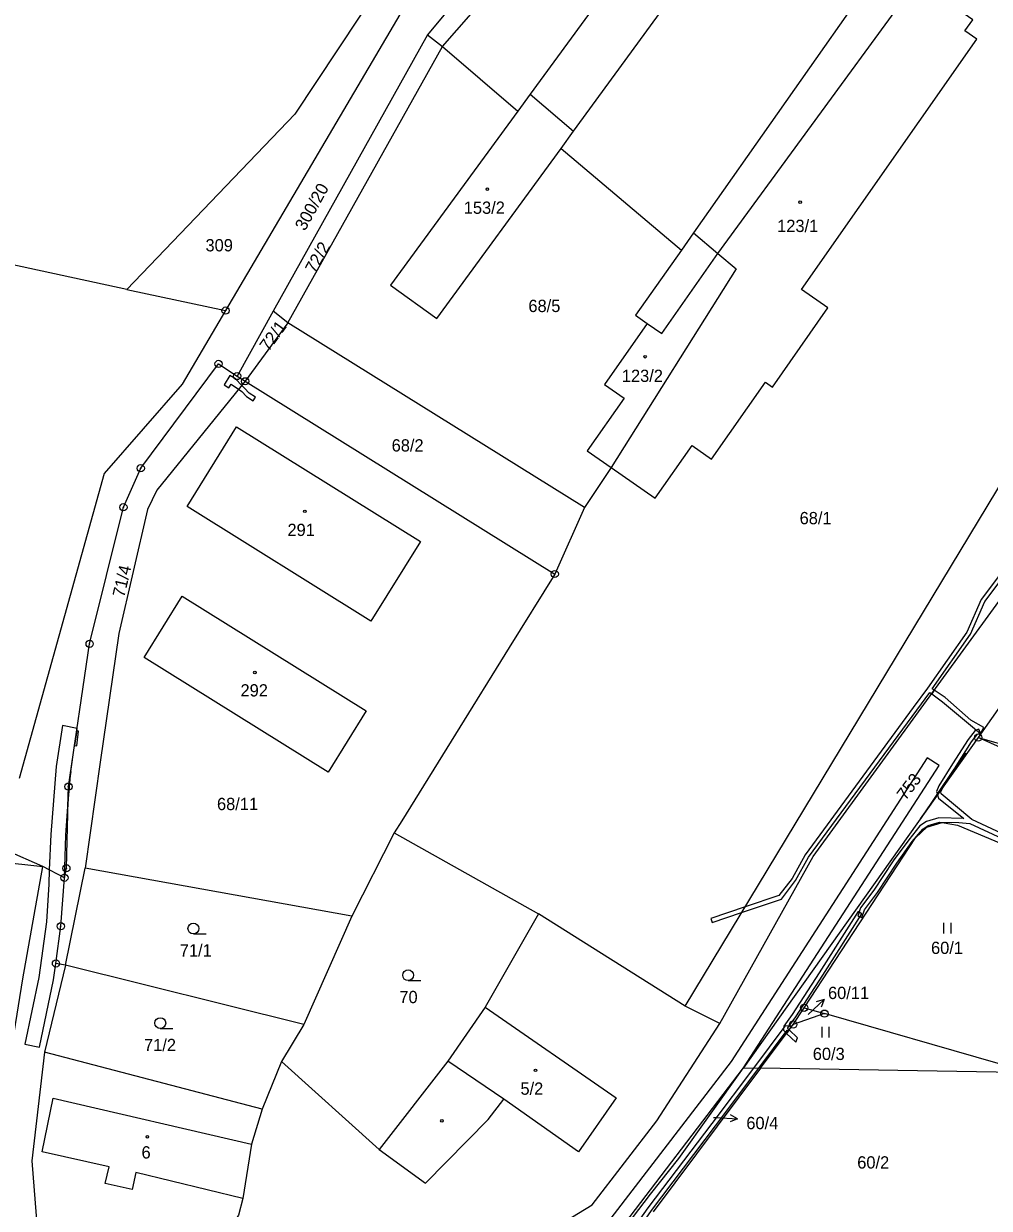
# Model space of a CAD drawing. Extents: x -680203 to -673936, y -1102717 to -1093650.
# Drawn here: x -677252 to -677118.3, y -1098245.7 to -1098081.7 of the extents above; entities that cross this region are included whole.
import ezdxf

# ---------------------------------------------------------------- set-up
doc = ezdxf.new("R2010")
doc.units = 0
for name, color, linetype in [('_Ideová část', 7, 'Continuous'), ('SOxx02xx_Koleje_param další_Popis10', 7, 'Continuous'), ('SOxx02xx_Staničení_Popis10', 7, 'Continuous'), ('SOxxxxxx_Koleje_hlavní_body_Popis10', 7, 'Continuous'), ('SOxxxxxx_Koleje_LN_parametry_Popis10', 7, 'Continuous'), ('SOxxxxxx_Koleje_param další_Popis10', 7, 'Continuous'), ('SOxxxxxx_Osa_bod_P', 7, 'Continuous'), ('SOxxxxxx_Staničení_Popis10', 7, 'Continuous'), ('x_prac', 7, 'Continuous')]:
    doc.layers.add(name, color=color, linetype=linetype)

msp = doc.modelspace()

# ---------------------------------------------------------------- linework, layer by layer
at = {"layer": '_Ideová část'}
msp.add_circle((-676417.7, -1099401.52), 1287.12, dxfattribs=at)
at = {"layer": 'SOxx02xx_Koleje_param další_Popis10'}
for centre, radius in [((-677224.03, -1098121.41), 0.5), ((-677224.03, -1098121.41), 0.0303), ((-677225, -1098128.79), 0.5), ((-677225, -1098128.79), 0.0303), ((-677222.44, -1098130.47), 0.5), ((-677222.44, -1098130.47), 0.0303), ((-677221.32, -1098131.2), 0.5), ((-677221.32, -1098131.2), 0.0303), ((-677235.78, -1098143.24), 0.5), ((-677235.78, -1098143.24), 0.0303), ((-677238.18, -1098148.64), 0.5), ((-677238.18, -1098148.64), 0.0303), ((-677178.44, -1098157.88), 0.5), ((-677178.44, -1098157.88), 0.0303), ((-677242.86, -1098167.55), 0.5), ((-677242.86, -1098167.55), 0.0303), ((-677119.8, -1098180.53), 0.5), ((-677119.8, -1098180.53), 0.0303), ((-677245.79, -1098187.32), 0.5), ((-677245.79, -1098187.32), 0.0303), ((-677246.08, -1098198.63), 0.5), ((-677246.35, -1098199.94), 0.5), ((-677246.35, -1098199.94), 0.0303), ((-677246.08, -1098198.63), 0.0303), ((-677246.85, -1098206.65), 0.5), ((-677246.85, -1098206.65), 0.0303), ((-677247.52, -1098211.8), 0.5), ((-677247.52, -1098211.8), 0.0303), ((-677143.9, -1098217.94), 0.5), ((-677143.9, -1098217.94), 0.0303), ((-677141.08, -1098218.75), 0.5), ((-677141.08, -1098218.75), 0.0303), ((-677145.42, -1098220.25), 0.5), ((-677145.42, -1098220.25), 0.0303)]:
    msp.add_circle(centre, radius, dxfattribs=at)
at = {"layer": 'SOxx02xx_Staničení_Popis10'}
for p, q in [((-677143.34, -1098218.85), (-677141.15, -1098216.8)), ((-677141.15, -1098216.8), (-677142.22, -1098217.12)), ((-677141.15, -1098216.8), (-677141.54, -1098217.85)), ((-677153.14, -1098233.3), (-677154.12, -1098232.75)), ((-677156.47, -1098233.13), (-677156.14, -1098233.14)), ((-677156.14, -1098233.14), (-677153.14, -1098233.3)), ((-677153.14, -1098233.3), (-677154.17, -1098233.75))]:
    msp.add_line(p, q, dxfattribs=at)
at = {"layer": 'SOxxxxxx_Koleje_hlavní_body_Popis10'}
for p, q in [((-677124.55, -1098207.67), (-677124.55, -1098206.17)), ((-677123.55, -1098207.67), (-677123.55, -1098206.17)), ((-677228.49, -1098207.72), (-677226.74, -1098207.72)), ((-677198.75, -1098214.18), (-677197, -1098214.18)), ((-677233.07, -1098220.81), (-677231.32, -1098220.81)), ((-677141.43, -1098222.06), (-677141.43, -1098220.56)), ((-677140.43, -1098222.06), (-677140.43, -1098220.56))]:
    msp.add_line(p, q, dxfattribs=at)
for centre in [(-677228.49, -1098206.97), (-677198.75, -1098213.43), (-677233.07, -1098220.06)]:
    msp.add_circle(centre, 0.75, dxfattribs=at)
at = {"layer": 'SOxxxxxx_Koleje_LN_parametry_Popis10'}
for points in [[(-677223.24, -1098131.58), (-677223.11, -1098131.68), (-677222.22, -1098132.31), (-677221.78, -1098131.77), (-677222.66, -1098130.88), (-677223.43, -1098130.4), (-677224.21, -1098131.7), (-677223.58, -1098132.11)], [(-677222.22, -1098132.31), (-677221.8, -1098132.61), (-677221.15, -1098133.32), (-677220.21, -1098133.91), (-677219.89, -1098133.39), (-677220.77, -1098132.86), (-677221.4, -1098132.15), (-677221.78, -1098131.77)], [(-677125.88, -1098173.97), (-677126.24, -1098174.47), (-677124.73, -1098175.59), (-677119.5, -1098179.98), (-677119, -1098179.12), (-677120.84, -1098178.14), (-677124.37, -1098174.97)], [(-677247.51, -1098184.55), (-677248.25, -1098193.93), (-677248.44, -1098198.84), (-677248.51, -1098200.82), (-677248.85, -1098206.06), (-677249.91, -1098213.73), (-677251.85, -1098222.99), (-677249.81, -1098223.41), (-677247.85, -1098214.09), (-677247.52, -1098211.8), (-677246.85, -1098206.65), (-677246.35, -1098199.94), (-677246.17, -1098194.05), (-677245.86, -1098190.08), (-677245.79, -1098187.32), (-677245.48, -1098185.24), (-677244.94, -1098181.61), (-677244.59, -1098179.25), (-677246.62, -1098178.85)], [(-677244.64, -1098179.57), (-677244.94, -1098181.61), (-677244.65, -1098181.69), (-677244.38, -1098179.65)], [(-677125.58, -1098187.98), (-677125.44, -1098188.47), (-677124.45, -1098187.07), (-677122.86, -1098184.5), (-677120.73, -1098181.12), (-677119.88, -1098180.07), (-677119.48, -1098179.91), (-677119.7, -1098179.35), (-677120.24, -1098179.57), (-677121.21, -1098180.78), (-677123.36, -1098184.18), (-677125.25, -1098187.21)], [(-677125.2, -1098184.4), (-677126.88, -1098183.32), (-677154.02, -1098225.36), (-677172.21, -1098249.05), (-677199.56, -1098267.5), (-677224.14, -1098289.99), (-677227.94, -1098298.63), (-677223.65, -1098305.35), (-677224.55, -1098300.05), (-677225.66, -1098298.42), (-677224.1, -1098294.6), (-677222.48, -1098291.18), (-677198.11, -1098268.89), (-677170.83, -1098250.53), (-677152.32, -1098226.27)], [(-677123.28, -1098185.02), (-677127.79, -1098191.76), (-677121.44, -1098182.84), (-677121.58, -1098182.74)], [(-677245.79, -1098187.32), (-677245.86, -1098190.08), (-677245.48, -1098185.24)], [(-677136.43, -1098204.59), (-677141.82, -1098213.1), (-677145.55, -1098218.87), (-677146.72, -1098220.49), (-677146.77, -1098221.05), (-677146.33, -1098221.48), (-677145.97, -1098220.99), (-677146.15, -1098220.81), (-677146.14, -1098220.71), (-677145.05, -1098219.21), (-677141.32, -1098213.42), (-677135.93, -1098204.91)], [(-677170.04, -1098252.93), (-677169.65, -1098252.65), (-677165.06, -1098246.02), (-677156.19, -1098234.3), (-677150.2, -1098226.31), (-677146.27, -1098221.06), (-677146.02, -1098221.05), (-677145.55, -1098220.42), (-677146.59, -1098220.48), (-677150.94, -1098226.29), (-677156.67, -1098233.94), (-677165.54, -1098245.66), (-677170.42, -1098252.5)], [(-677145.97, -1098220.99), (-677146.33, -1098221.48), (-677145.07, -1098222.71), (-677144.82, -1098222.1)]]:
    msp.add_lwpolyline(points, close=True, dxfattribs=at)
for points in [[(-677110.86, -1098150.04), (-677119.38, -1098161.39), (-677121.39, -1098165.92), (-677126.82, -1098173.69), (-677128.79, -1098176.38), (-677143.78, -1098196.78), (-677145.58, -1098200.02), (-677147.39, -1098202.38), (-677152.08, -1098203.96), (-677156.83, -1098205.56), (-677156.64, -1098206.13), (-677152.57, -1098204.76), (-677147.03, -1098202.9), (-677145.08, -1098200.34), (-677143.28, -1098197.1), (-677128.31, -1098176.74), (-677126.51, -1098174.27), (-677126.24, -1098174.47), (-677125.88, -1098173.97), (-677126.16, -1098173.78), (-677120.87, -1098166.22), (-677118.86, -1098161.69), (-677110.38, -1098150.4)], [(-677113.06, -1098195.41), (-677120.68, -1098191.89), (-677124.91, -1098188.34), (-677124.96, -1098188.04), (-677124.71, -1098187.49), (-677124.45, -1098187.07), (-677125.44, -1098188.47), (-677125.32, -1098188.92), (-677121.77, -1098191.75), (-677125.24, -1098191.65), (-677126.98, -1098192.13), (-677127.9, -1098192.75), (-677129.42, -1098194.67), (-677131.56, -1098197.6), (-677134.25, -1098201.66), (-677136.08, -1098204.12), (-677136.49, -1098205.25), (-677135.93, -1098205.45), (-677135.54, -1098204.4), (-677133.75, -1098202), (-677131.06, -1098197.94), (-677128.93, -1098194.9), (-677127.48, -1098193.19), (-677126.72, -1098192.69), (-677125.16, -1098192.25), (-677122.5, -1098192.27), (-677120.95, -1098192.44), (-677113.3, -1098195.97)]]:
    msp.add_lwpolyline(points, dxfattribs=at)
at = {"layer": 'SOxxxxxx_Koleje_param další_Popis10'}
for centre in [(-677187.77, -1098104.59), (-677144.45, -1098106.39), (-677165.93, -1098127.8), (-677213.06, -1098149.21), (-677219.97, -1098171.51), (-677181.11, -1098226.6), (-677194.07, -1098233.6), (-677234.86, -1098235.81)]:
    msp.add_circle(centre, 0.175, dxfattribs=at)
at = {"layer": 'SOxxxxxx_Staničení_Popis10'}
for p, q in [((-677155.84, -1098113.51), (-677129.36, -1098077.26)), ((-677163.63, -1098124.58), (-677155.84, -1098113.51)), ((-677165.63, -1098123.18), (-677163.63, -1098124.58)), ((-677258.87, -1098197.35), (-677249.35, -1098198.36)), ((-677249.41, -1098237.89), (-677247.91, -1098230.46)), ((-677247.91, -1098230.46), (-677220.43, -1098236.83)), ((-677187.67, -1098233.4), (-677185.51, -1098230.58)), ((-677196.33, -1098242.21), (-677187.67, -1098233.4)), ((-677202.76, -1098237.54), (-677196.33, -1098242.21)), ((-677240.17, -1098239.96), (-677249.41, -1098237.89)), ((-677240.7, -1098242.26), (-677240.17, -1098239.96)), ((-677236.44, -1098240.77), (-677236.96, -1098243.1)), ((-677221.62, -1098244.33), (-677236.44, -1098240.77)), ((-677236.96, -1098243.1), (-677240.7, -1098242.26))]:
    msp.add_line(p, q, dxfattribs=at)
at = {"layer": 'x_prac'}
for p, q in [((-677193.97, -1098084.86), (-677151.93, -1098036.46)), ((-677198.83, -1098078.59), (-677224.03, -1098121.41)), ((-677196.05, -1098083.22), (-677217.42, -1098121.49)), ((-677196.05, -1098083.22), (-677193.97, -1098084.86)), ((-677215.41, -1098123.1), (-677193.97, -1098084.86)), ((-677193.97, -1098084.86), (-677183.56, -1098093.78)), ((-677181.86, -1098091.46), (-677183.56, -1098093.78)), ((-677181.86, -1098091.46), (-677175.84, -1098096.57)), ((-677214.43, -1098094.2), (-677237.71, -1098118.47)), ((-677177.56, -1098098.95), (-677175.84, -1098096.57)), ((-677237.71, -1098118.47), (-677325.74, -1098099.58)), ((-677177.56, -1098098.95), (-677160.91, -1098113.06)), ((-677159.24, -1098110.63), (-677160.91, -1098113.06)), ((-677237.71, -1098118.47), (-677224.03, -1098121.41)), ((-677224.03, -1098121.41), (-677230.02, -1098131.59)), ((-677217.42, -1098121.49), (-677222.44, -1098130.47)), ((-677215.41, -1098123.1), (-677217.42, -1098121.49)), ((-677215.41, -1098123.1), (-677221.32, -1098131.2)), ((-677174.31, -1098148.67), (-677215.41, -1098123.1)), ((-677222.44, -1098130.47), (-677221.32, -1098131.2)), ((-677221.32, -1098131.2), (-677178.44, -1098157.88)), ((-677170.63, -1098143.12), (-677174.31, -1098148.67)), ((-677174.31, -1098148.67), (-677178.44, -1098157.88)), ((-677105.19, -1098159.6), (-677119.8, -1098180.53)), ((-677119.8, -1098180.53), (-677152.32, -1098226.27)), ((-677119.8, -1098180.53), (-677106.83, -1098184.17)), ((-677200.67, -1098193.72), (-677206.56, -1098205.27)), ((-677200.67, -1098193.72), (-677180.68, -1098204.91)), ((-677249.35, -1098198.36), (-677254.35, -1098196.15)), ((-677246.35, -1098199.94), (-677249.35, -1098198.36)), ((-677246.2, -1098212.05), (-677243.48, -1098198.59)), ((-677206.56, -1098205.27), (-677243.48, -1098198.59)), ((-677180.68, -1098204.91), (-677188.09, -1098217.87)), ((-677160.39, -1098217.7), (-677180.68, -1098204.91)), ((-677206.56, -1098205.27), (-677213.18, -1098220.26)), ((-677246.2, -1098212.05), (-677249.13, -1098224.1)), ((-677213.18, -1098220.26), (-677246.2, -1098212.05)), ((-677188.09, -1098217.87), (-677193.24, -1098225.31)), ((-677155.57, -1098220.1), (-677160.39, -1098217.7)), ((-677145.42, -1098220.25), (-677143.9, -1098217.94)), ((-677143.9, -1098217.94), (-677141.08, -1098218.75)), ((-677141.08, -1098218.75), (-677145.42, -1098220.25)), ((-677117.02, -1098225.66), (-677141.08, -1098218.75)), ((-677213.18, -1098220.26), (-677216.28, -1098225.36)), ((-677149.94, -1098226.31), (-677145.42, -1098220.25)), ((-677218.95, -1098231.96), (-677249.13, -1098224.1)), ((-677216.28, -1098225.36), (-677218.95, -1098231.96)), ((-677152.32, -1098226.27), (-677149.94, -1098226.31)), ((-677149.94, -1098226.31), (-677164.8, -1098246.21)), ((-677112.57, -1098226.94), (-677149.94, -1098226.31)), ((-677218.95, -1098231.96), (-677220.43, -1098236.83)), ((-677220.43, -1098236.83), (-677221.62, -1098244.33))]:
    msp.add_line(p, q, dxfattribs=at)
for points in [[(-677144.69, -1098015.09), (-677188.95, -1098061.4), (-677202.51, -1098076.21), (-677214.43, -1098094.2)], [(-677153.92, -1098035), (-677181.41, -1098065.59), (-677196.05, -1098083.22)], [(-677175.84, -1098096.57), (-677141.21, -1098049.16), (-677148.68, -1098043.71), (-677155.09, -1098052.47), (-677153.96, -1098053.3), (-677181.86, -1098091.46)], [(-677170.63, -1098143.12), (-677164.55, -1098147.39), (-677159.42, -1098140.09), (-677156.73, -1098141.99), (-677149.26, -1098131.34), (-677148.3, -1098132.01), (-677140.62, -1098121.03), (-677144.26, -1098118.48), (-677119.97, -1098083.85), (-677121.63, -1098082.69), (-677120.53, -1098081.14), (-677125.54, -1098077.63), (-677126.75, -1098079.28), (-677129.36, -1098077.26), (-677133.67, -1098074.25), (-677159.24, -1098110.63)], [(-677183.56, -1098093.78), (-677201.17, -1098117.88), (-677194.78, -1098122.52), (-677177.56, -1098098.95)], [(-677160.39, -1098217.7), (-677114.69, -1098142.11), (-677078.49, -1098107.33)], [(-677155.57, -1098220.1), (-677142.66, -1098197.01), (-677085.78, -1098118.91), (-677078.49, -1098107.33)], [(-677159.24, -1098110.63), (-677155.84, -1098113.51), (-677153.32, -1098115.64), (-677170.63, -1098143.12)], [(-677160.91, -1098113.06), (-677167.26, -1098122.04), (-677165.63, -1098123.18), (-677171.54, -1098131.66), (-677168.84, -1098133.54), (-677173.97, -1098140.82), (-677170.63, -1098143.12)], [(-677246.35, -1098199.94), (-677246.08, -1098198.63), (-677245.79, -1098187.32), (-677242.86, -1098167.55), (-677238.18, -1098148.64), (-677235.78, -1098143.24), (-677225, -1098128.79), (-677222.44, -1098130.47)], [(-677230.02, -1098131.59), (-677240.86, -1098143.95), (-677252.63, -1098186.2)], [(-677221.32, -1098131.2), (-677233.53, -1098146.26), (-677234.84, -1098148.97), (-677238.82, -1098166.13), (-677241.38, -1098183.92), (-677243.48, -1098198.59)], [(-677222.51, -1098137.51), (-677197.02, -1098153.36), (-677203.9, -1098164.41), (-677229.37, -1098148.55), (-677222.51, -1098137.51)], [(-677178.44, -1098157.88), (-677184.75, -1098168.06), (-677199.64, -1098192.07), (-677200.67, -1098193.72)], [(-677235.3, -1098169.45), (-677230.04, -1098160.96), (-677204.58, -1098176.82), (-677209.81, -1098185.32), (-677235.3, -1098169.45)], [(-677105.59, -1098184.56), (-677106.5, -1098186.01), (-677106.7, -1098186.36), (-677119.8, -1098180.53)], [(-677143.9, -1098217.94), (-677128.48, -1098194.42), (-677126.9, -1098192.92), (-677124.8, -1098192.28), (-677122.66, -1098192.64), (-677109.16, -1098198.33)], [(-677255.36, -1098237.97), (-677254.09, -1098226.29), (-677252.13, -1098213.92), (-677249.35, -1098198.36)], [(-677246.2, -1098212.05), (-677247.52, -1098211.8), (-677246.85, -1098206.65), (-677246.35, -1098199.94)], [(-677188.09, -1098217.87), (-677169.93, -1098230.39), (-677175.15, -1098237.87), (-677185.51, -1098230.58), (-677193.24, -1098225.31)], [(-677181.9, -1098250.5), (-677173.27, -1098245.24), (-677164.3, -1098233.58), (-677155.57, -1098220.1)], [(-677249.13, -1098224.1), (-677250.86, -1098239.12), (-677250.12, -1098248.5)], [(-677193.24, -1098225.31), (-677202.76, -1098237.54), (-677216.28, -1098225.36)], [(-677175.02, -1098254.11), (-677170.19, -1098250.32), (-677165.16, -1098243.73), (-677161.26, -1098238.81), (-677152.32, -1098226.27)], [(-677221.62, -1098244.33), (-677222.26, -1098246.67), (-677227.37, -1098254.5)]]:
    msp.add_lwpolyline(points, dxfattribs=at)

# ---------------------------------------------------------------- texts
at = {"layer": 'SOxxxxxx_Osa_bod_P'}
for s, rotation, p in [('300/20', 61, (-677213.04, -1098110.48)), ('72/2', 61, (-677211.63, -1098116.38)), ('72/1', 54, (-677218.09, -1098127.19)), ('71/4', 77, (-677238.06, -1098161.2)), ('753', 53, (-677129.86, -1098189.33))]:
    msp.add_text(s, height=1.7, rotation=rotation, dxfattribs=at).set_placement(p)
for s, p in [('153/2', (-677191.04, -1098108.01)), ('123/1', (-677147.64, -1098110.53)), ('309', (-677226.81, -1098113.21)), ('68/5', (-677182.09, -1098121.61)), ('123/2', (-677169.15, -1098131.29)), ('68/2', (-677201.03, -1098140.92)), ('68/1', (-677144.53, -1098150.99)), ('291', (-677215.46, -1098152.62)), ('292', (-677221.96, -1098174.84)), ('68/11', (-677225.22, -1098190.57)), ('71/1', (-677230.37, -1098210.84)), ('60/1', (-677126.33, -1098210.49)), ('70', (-677199.96, -1098217.3)), ('60/11', (-677140.6, -1098216.73)), ('71/2', (-677235.32, -1098223.94)), ('60/3', (-677142.71, -1098225.17)), ('5/2', (-677183.19, -1098229.98)), ('60/4', (-677151.91, -1098234.75)), ('6', (-677235.67, -1098238.81)), ('60/2', (-677136.55, -1098240.2))]:
    msp.add_text(s, height=1.7, dxfattribs=at).set_placement(p)

doc.saveas('drawing.dxf')
